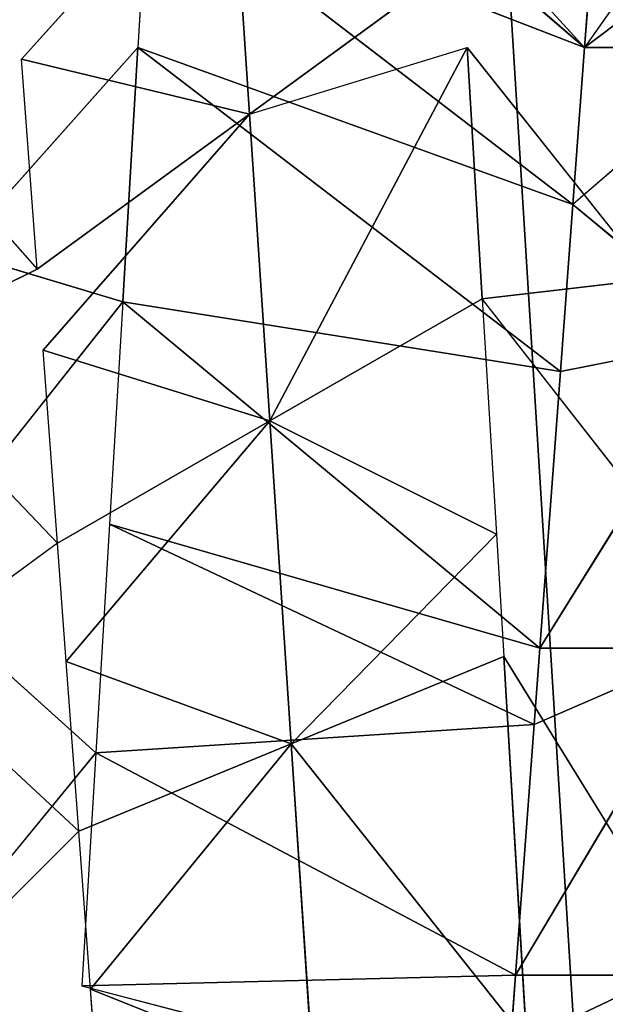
# Model space of a CAD drawing. Extents: x 143 to 263, y -61 to 82.
# Tile 651 of 656: x 249.191 to 249.493, y 72.517 to 73.024. Entities that reach past the tile are written whole.
import ezdxf

# ---------------------------------------------------------------- set-up
doc = ezdxf.new("R2010")
doc.units = 0
doc.header["$LTSCALE"] = 25.4
doc.layers.get('0').update_dxf_attribs({"color": 13, "linetype": 'CONTINUOUS'})

# ---------------------------------------------------------------- blocks, each defined once
blk = doc.blocks.new('ICE-BALL-8126_STL')
at = {"color": 41}
for p, q in [((9.08293, 45.71684, 93.65722), (9.22312, 45.61835, 93.56731)), ((9.22312, 45.70584, 93.56731), (9.22312, 45.61835, 93.56731)), ((9.22312, 45.70584, 93.56731), (9.30391, 45.61235, 93.52441)), ((9.37249, 45.69476, 93.49255), (9.30391, 45.61235, 93.52441)), ((9.37249, 45.69476, 93.49255), (9.53257, 45.59537, 93.43294)), ((9.39007, 45.60595, 93.48502), (9.37249, 45.69476, 93.49255)), ((9.37249, 45.69476, 93.49255), (9.53257, 45.59537, 93.43294)), ((9.57195, 45.59244, 93.42123), (9.53257, 45.68287, 93.43294)), ((9.53257, 45.68287, 93.43294), (9.701, 45.58286, 93.39051)), ((9.53257, 45.68287, 93.43294), (9.701, 45.58286, 93.39051)), ((9.53257, 45.68287, 93.43294), (9.53257, 45.59537, 93.43294)), ((9.69404, 45.6736, 96.85876), (9.53685, 45.5767, 96.82711)), ((9.69404, 45.6736, 96.85876), (9.73448, 45.58852, 96.86475)), ((9.701, 45.67036, 93.39051), (9.701, 45.58286, 93.39051)), ((9.4739, 45.66043, 96.8106), (9.35259, 45.56567, 96.7723)), ((9.34239, 45.65257, 96.76868), (9.22312, 45.55793, 96.72147)), ((9.34239, 45.65257, 96.76868), (9.35259, 45.56567, 96.7723)), ((9.34239, 45.65257, 96.76868), (9.35259, 45.56567, 96.7723)), ((9.14188, 45.62455, 93.61684), (9.22312, 45.61835, 93.56731)), ((9.22312, 45.61835, 93.56731), (8.98681, 45.40255, 93.26679)), ((9.22312, 45.61835, 93.56731), (8.98681, 45.40255, 93.26679)), ((9.03366, 45.39972, 93.23919), (9.22312, 45.61835, 93.56731)), ((9.03366, 45.39972, 93.23919), (9.22312, 45.61835, 93.56731)), ((9.13604, 45.3936, 93.18475), (9.22312, 45.61835, 93.56731)), ((9.13604, 45.3936, 93.18475), (9.22312, 45.61835, 93.56731)), ((9.22312, 45.61835, 93.56731), (9.30391, 45.61235, 93.52441)), ((9.13604, 45.3936, 93.18475), (9.30391, 45.61235, 93.52441)), ((9.13604, 45.3936, 93.18475), (9.30391, 45.61235, 93.52441)), ((9.22312, 45.38839, 93.14435), (9.30391, 45.61235, 93.52441)), ((9.22312, 45.38839, 93.14435), (9.30391, 45.61235, 93.52441)), ((9.30391, 45.61235, 93.52441), (9.39007, 45.60595, 93.48502)), ((9.22312, 45.38839, 93.14435), (9.39007, 45.60595, 93.48502)), ((9.22312, 45.38839, 93.14435), (9.39007, 45.60595, 93.48502)), ((9.35405, 45.38055, 93.09301), (9.39007, 45.60595, 93.48502)), ((9.35405, 45.38055, 93.09301), (9.39007, 45.60595, 93.48502)), ((9.39007, 45.60595, 93.48502), (9.53257, 45.59537, 93.43294)), ((9.39007, 45.60595, 93.48502), (9.53257, 45.59537, 93.43294)), ((9.35405, 45.38055, 93.09301), (9.53257, 45.59537, 93.43294)), ((9.35405, 45.38055, 93.09301), (9.53257, 45.59537, 93.43294)), ((9.46872, 45.37369, 93.05668), (9.53257, 45.59537, 93.43294)), ((9.46872, 45.37369, 93.05668), (9.53257, 45.59537, 93.43294)), ((9.53257, 45.59537, 93.43294), (9.57195, 45.59244, 93.42123)), ((9.46872, 45.37369, 93.05668), (9.57195, 45.59244, 93.42123)), ((9.46872, 45.37369, 93.05668), (9.57195, 45.59244, 93.42123)), ((9.57195, 45.59244, 93.42123), (9.701, 45.58286, 93.39051)), ((9.58643, 45.36665, 93.02728), (9.57195, 45.59244, 93.42123)), ((9.58643, 45.36665, 93.02728), (9.57195, 45.59244, 93.42123)), ((9.57195, 45.59244, 93.42123), (9.701, 45.58286, 93.39051)), ((9.53685, 45.5767, 96.82711), (9.73448, 45.58852, 96.86475)), ((9.53685, 45.5767, 96.82711), (9.73448, 45.58852, 96.86475)), ((9.58184, 45.46732, 96.64309), (9.73448, 45.58852, 96.86475)), ((9.58184, 45.46732, 96.64309), (9.73448, 45.58852, 96.86475)), ((9.58643, 45.36665, 93.02728), (9.701, 45.58286, 93.39051)), ((9.58643, 45.36665, 93.02728), (9.701, 45.58286, 93.39051)), ((9.701, 45.58286, 93.39051), (9.76357, 45.57821, 93.37969)), ((9.70655, 45.35946, 93.00512), (9.701, 45.58286, 93.39051)), ((9.70655, 45.35946, 93.00512), (9.701, 45.58286, 93.39051)), ((9.4739, 45.57293, 96.8106), (9.53685, 45.5767, 96.82711)), ((9.53685, 45.5767, 96.82711), (9.58184, 45.46732, 96.64309)), ((9.53685, 45.5767, 96.82711), (9.58184, 45.46732, 96.64309)), ((9.70655, 45.35946, 93.00512), (9.76357, 45.57821, 93.37969)), ((9.35259, 45.56567, 96.7723), (9.4739, 45.57293, 96.8106)), ((9.4739, 45.57293, 96.8106), (9.41548, 45.4563, 96.59361)), ((9.4739, 45.57293, 96.8106), (9.41548, 45.4563, 96.59361)), ((9.4739, 45.57293, 96.8106), (9.58184, 45.46732, 96.64309)), ((9.4739, 45.57293, 96.8106), (9.58184, 45.46732, 96.64309)), ((9.22312, 45.55793, 96.72147), (9.35259, 45.56567, 96.7723)), ((9.22312, 45.55793, 96.72147), (9.35259, 45.56567, 96.7723)), ((9.41548, 45.4563, 96.59361), (9.35259, 45.56567, 96.7723)), ((9.41548, 45.4563, 96.59361), (9.35259, 45.56567, 96.7723)), ((9.25741, 45.44582, 96.5292), (9.1775, 45.5552, 96.70096)), ((9.25741, 45.44582, 96.5292), (9.22312, 45.55793, 96.72147)), ((9.41548, 45.4563, 96.59361), (9.22312, 45.55793, 96.72147)), ((9.41548, 45.4563, 96.59361), (9.22312, 45.55793, 96.72147)), ((9.75433, 45.47875, 96.67625), (9.58184, 45.46732, 96.64309)), ((9.75433, 45.47875, 96.67625), (9.58184, 45.46732, 96.64309)), ((9.75433, 45.47875, 96.67625), (9.70819, 45.36399, 96.47668)), ((9.75433, 45.47875, 96.67625), (9.70819, 45.36399, 96.47668)), ((9.41548, 45.4563, 96.59361), (9.58184, 45.46732, 96.64309)), ((9.41548, 45.4563, 96.59361), (9.58184, 45.46732, 96.64309)), ((9.58184, 45.46732, 96.64309), (9.53947, 45.35146, 96.43501)), ((9.58184, 45.46732, 96.64309), (9.53947, 45.35146, 96.43501)), ((9.58184, 45.46732, 96.64309), (9.70819, 45.36399, 96.47668)), ((9.58184, 45.46732, 96.64309), (9.70819, 45.36399, 96.47668)), ((9.58184, 45.46732, 96.64309), (9.62684, 45.35795, 96.45907)), ((9.58184, 45.46732, 96.64309), (9.62684, 45.35795, 96.45907)), ((9.41548, 45.4563, 96.59361), (9.25741, 45.44582, 96.5292)), ((9.41548, 45.4563, 96.59361), (9.25741, 45.44582, 96.5292)), ((9.41548, 45.4563, 96.59361), (9.37899, 45.33954, 96.37608)), ((9.41548, 45.4563, 96.59361), (9.37899, 45.33954, 96.37608)), ((9.47838, 45.34692, 96.41491), (9.41548, 45.4563, 96.59361)), ((9.41548, 45.4563, 96.59361), (9.53947, 45.35146, 96.43501)), ((9.41548, 45.4563, 96.59361), (9.53947, 45.35146, 96.43501)), ((9.47838, 45.34692, 96.41491), (9.41548, 45.4563, 96.59361)), ((9.25741, 45.44582, 96.5292), (9.10939, 45.43601, 96.45158)), ((9.25741, 45.44582, 96.5292), (9.10939, 45.43601, 96.45158)), ((9.22913, 45.32841, 96.30191), (9.25741, 45.44582, 96.5292)), ((9.22913, 45.32841, 96.30191), (9.25741, 45.44582, 96.5292)), ((9.25741, 45.44582, 96.5292), (9.37899, 45.33954, 96.37608)), ((9.33732, 45.33645, 96.35743), (9.25741, 45.44582, 96.5292)), ((9.22913, 45.32841, 96.30191), (9.10939, 45.43601, 96.45158)), ((9.13604, 45.3936, 93.18475), (9.22312, 45.38839, 93.14435)), ((9.22312, 45.38839, 93.14435), (9.32838, 45.29459, 93.10222)), ((9.22312, 45.38839, 93.14435), (9.35405, 45.38055, 93.09301)), ((9.22312, 45.38839, 93.14435), (9.35405, 45.38055, 93.09301)), ((9.35405, 45.38055, 93.09301), (9.32838, 45.29459, 93.10222)), ((9.35405, 45.38055, 93.09301), (9.32838, 45.29459, 93.10222)), ((9.35405, 45.38055, 93.09301), (9.4739, 45.28588, 93.05522)), ((9.35405, 45.38055, 93.09301), (9.46872, 45.37369, 93.05668)), ((9.46872, 45.37369, 93.05668), (9.58643, 45.36665, 93.02728)), ((9.58643, 45.36665, 93.02728), (9.51153, 45.28363, 93.04508)), ((9.58643, 45.36665, 93.02728), (9.70182, 45.27225, 93.00584)), ((9.58643, 45.36665, 93.02728), (9.70655, 45.35946, 93.00512)), ((9.78077, 45.36938, 96.48866), (9.70819, 45.36399, 96.47668)), ((9.70819, 45.36399, 96.47668), (9.62684, 45.35795, 96.45907)), ((9.53947, 45.26396, 96.43501), (9.62684, 45.35795, 96.45907)), ((9.62684, 45.35795, 96.45907), (9.53947, 45.35146, 96.43501)), ((9.70819, 45.27649, 96.47668), (9.62684, 45.35795, 96.45907)), ((9.53947, 45.35146, 96.43501), (9.47838, 45.34692, 96.41491)), ((9.47838, 45.34692, 96.41491), (9.37899, 45.25204, 96.37608)), ((9.47838, 45.34692, 96.41491), (9.37899, 45.33954, 96.37608)), ((9.47838, 45.34692, 96.41491), (9.53947, 45.26396, 96.43501)), ((9.22913, 45.24091, 96.30191), (9.33732, 45.33645, 96.35743)), ((9.33732, 45.33645, 96.35743), (9.22913, 45.32841, 96.30191)), ((9.37899, 45.25204, 96.37608), (9.33732, 45.33645, 96.35743))]:
    blk.add_line(p, q, dxfattribs=at)
mesh = blk.add_polyface(dxfattribs=at)
corners = [(0, 44.9885, 114.9556), (23, 46.80443, 110.13866), (0, 46.80443, 110.13866), (23, 44.9885, 114.9556)]
mesh.append_faces([[corners[k] for k in face] for face in [(0, 1, 2), (1, 0, 3)]], dxfattribs={"vtx0": -1, "color": 41})
mesh = blk.add_polyface(dxfattribs=at)
corners = [(0, 46.80443, 79.72717), (23, 44.9885, 74.91022), (0, 44.9885, 74.91022), (23, 46.80443, 79.72717)]
mesh.append_faces([[corners[k] for k in face] for face in [(0, 1, 2), (1, 0, 3)]], dxfattribs={"vtx0": -1, "color": 41})
mesh = blk.add_polyface(dxfattribs=at)
corners = [(21.2, 46.31937, 84.91157), (0, 45.01358, 80.03829), (21.2, 45.01358, 80.03829), (0, 46.31937, 84.91157)]
mesh.append_faces([[corners[k] for k in face] for face in [(0, 1, 2), (1, 0, 3)]], dxfattribs={"vtx0": -1, "color": 41})
mesh = blk.add_polyface(dxfattribs=at)
corners = [(21.2, 45.01358, 109.82753), (0, 46.31937, 104.95425), (21.2, 46.31937, 104.95425), (0, 45.01358, 109.82753)]
mesh.append_faces([[corners[k] for k in face] for face in [(0, 1, 2), (1, 0, 3)]], dxfattribs={"vtx0": -1, "color": 41})
mesh = blk.add_polyface(dxfattribs=at)
corners = [(9.22312, 45.61835, 93.56731), (9.08293, 45.80434, 93.65722), (9.08293, 45.71684, 93.65722), (9.22312, 45.70584, 93.56731)]
mesh.append_faces([[corners[k] for k in face] for face in [(0, 1, 2), (1, 0, 3)]], dxfattribs={"vtx0": -1, "color": 41})
mesh = blk.add_polyface(dxfattribs=at)
corners = [(9.37249, 45.69476, 93.49255), (9.22312, 45.70584, 93.56731), (9.30391, 45.61235, 93.52441)]
mesh.append_faces([[corners[k] for k in face] for face in [(0, 1, 2)]], dxfattribs={"color": 41})
mesh = blk.add_polyface(dxfattribs=at)
corners = [(9.53257, 45.59537, 93.43294), (9.37249, 45.69476, 93.49255), (9.39007, 45.60595, 93.48502)]
mesh.append_faces([[corners[k] for k in face] for face in [(0, 1, 2)]], dxfattribs={"color": 41})
mesh = blk.add_polyface(dxfattribs=at)
corners = [(9.53257, 45.68287, 93.43294), (9.37249, 45.69476, 93.49255), (9.53257, 45.59537, 93.43294)]
mesh.append_faces([[corners[k] for k in face] for face in [(0, 1, 2)]], dxfattribs={"color": 41})
mesh = blk.add_polyface(dxfattribs=at)
corners = [(9.701, 45.58286, 93.39051), (9.53257, 45.68287, 93.43294), (9.57195, 45.59244, 93.42123)]
mesh.append_faces([[corners[k] for k in face] for face in [(0, 1, 2)]], dxfattribs={"color": 41})
mesh = blk.add_polyface(dxfattribs=at)
corners = [(9.701, 45.67036, 93.39051), (9.53257, 45.68287, 93.43294), (9.701, 45.58286, 93.39051)]
mesh.append_faces([[corners[k] for k in face] for face in [(0, 1, 2)]], dxfattribs={"color": 41})
mesh = blk.add_polyface(dxfattribs=at)
corners = [(9.73448, 45.58852, 96.86475), (9.53685, 45.5767, 96.82711), (9.69404, 45.6736, 96.85876)]
mesh.append_faces([[corners[k] for k in face] for face in [(0, 1, 2)]], dxfattribs={"color": 41})
mesh = blk.add_polyface(dxfattribs=at)
corners = [(9.87494, 45.65744, 93.36678), (9.701, 45.67036, 93.39051), (9.87494, 45.56994, 93.36678)]
mesh.append_faces([[corners[k] for k in face] for face in [(0, 1, 2)]], dxfattribs={"color": 41})
mesh = blk.add_polyface(dxfattribs=at)
corners = [(9.4739, 45.66043, 96.8106), (9.35259, 45.56567, 96.7723), (9.34239, 45.65257, 96.76868)]
mesh.append_faces([[corners[k] for k in face] for face in [(0, 1, 2)]], dxfattribs={"color": 41})
mesh = blk.add_polyface(dxfattribs=at)
corners = [(9.35259, 45.56567, 96.7723), (9.22312, 45.55793, 96.72147), (9.34239, 45.65257, 96.76868)]
mesh.append_faces([[corners[k] for k in face] for face in [(0, 1, 2)]], dxfattribs={"color": 41})
mesh = blk.add_polyface(dxfattribs=at)
corners = [(9.14188, 45.62455, 93.61684), (8.98681, 45.40255, 93.26679), (9.22312, 45.61835, 93.56731)]
mesh.append_faces([[corners[k] for k in face] for face in [(0, 1, 2)]], dxfattribs={"color": 41})
mesh = blk.add_polyface(dxfattribs=at)
corners = [(9.22312, 45.61835, 93.56731), (8.98681, 45.40255, 93.26679), (9.03366, 45.39972, 93.23919)]
mesh.append_faces([[corners[k] for k in face] for face in [(0, 1, 2)]], dxfattribs={"color": 41})
mesh = blk.add_polyface(dxfattribs=at)
corners = [(9.22312, 45.61835, 93.56731), (9.03366, 45.39972, 93.23919), (9.13604, 45.3936, 93.18475)]
mesh.append_faces([[corners[k] for k in face] for face in [(0, 1, 2)]], dxfattribs={"color": 41})
mesh = blk.add_polyface(dxfattribs=at)
corners = [(9.22312, 45.61835, 93.56731), (9.13604, 45.3936, 93.18475), (9.30391, 45.61235, 93.52441)]
mesh.append_faces([[corners[k] for k in face] for face in [(0, 1, 2)]], dxfattribs={"color": 41})
mesh = blk.add_polyface(dxfattribs=at)
corners = [(9.30391, 45.61235, 93.52441), (9.13604, 45.3936, 93.18475), (9.22312, 45.38839, 93.14435)]
mesh.append_faces([[corners[k] for k in face] for face in [(0, 1, 2)]], dxfattribs={"color": 41})
mesh = blk.add_polyface(dxfattribs=at)
corners = [(9.30391, 45.61235, 93.52441), (9.22312, 45.38839, 93.14435), (9.39007, 45.60595, 93.48502)]
mesh.append_faces([[corners[k] for k in face] for face in [(0, 1, 2)]], dxfattribs={"color": 41})
mesh = blk.add_polyface(dxfattribs=at)
corners = [(9.39007, 45.60595, 93.48502), (9.22312, 45.38839, 93.14435), (9.35405, 45.38055, 93.09301)]
mesh.append_faces([[corners[k] for k in face] for face in [(0, 1, 2)]], dxfattribs={"color": 41})
mesh = blk.add_polyface(dxfattribs=at)
corners = [(9.39007, 45.60595, 93.48502), (9.35405, 45.38055, 93.09301), (9.53257, 45.59537, 93.43294)]
mesh.append_faces([[corners[k] for k in face] for face in [(0, 1, 2)]], dxfattribs={"color": 41})
mesh = blk.add_polyface(dxfattribs=at)
corners = [(9.53257, 45.59537, 93.43294), (9.35405, 45.38055, 93.09301), (9.46872, 45.37369, 93.05668)]
mesh.append_faces([[corners[k] for k in face] for face in [(0, 1, 2)]], dxfattribs={"color": 41})
mesh = blk.add_polyface(dxfattribs=at)
corners = [(9.53257, 45.59537, 93.43294), (9.46872, 45.37369, 93.05668), (9.57195, 45.59244, 93.42123)]
mesh.append_faces([[corners[k] for k in face] for face in [(0, 1, 2)]], dxfattribs={"color": 41})
mesh = blk.add_polyface(dxfattribs=at)
corners = [(9.57195, 45.59244, 93.42123), (9.46872, 45.37369, 93.05668), (9.58643, 45.36665, 93.02728)]
mesh.append_faces([[corners[k] for k in face] for face in [(0, 1, 2)]], dxfattribs={"color": 41})
mesh = blk.add_polyface(dxfattribs=at)
corners = [(9.57195, 45.59244, 93.42123), (9.58643, 45.36665, 93.02728), (9.701, 45.58286, 93.39051)]
mesh.append_faces([[corners[k] for k in face] for face in [(0, 1, 2)]], dxfattribs={"color": 41})
mesh = blk.add_polyface(dxfattribs=at)
corners = [(9.73448, 45.58852, 96.86475), (9.58184, 45.46732, 96.64309), (9.53685, 45.5767, 96.82711)]
mesh.append_faces([[corners[k] for k in face] for face in [(0, 1, 2)]], dxfattribs={"color": 41})
mesh = blk.add_polyface(dxfattribs=at)
corners = [(9.73448, 45.58852, 96.86475), (9.75433, 45.47875, 96.67625), (9.58184, 45.46732, 96.64309)]
mesh.append_faces([[corners[k] for k in face] for face in [(0, 1, 2)]], dxfattribs={"color": 41})
mesh = blk.add_polyface(dxfattribs=at)
corners = [(9.701, 45.58286, 93.39051), (9.58643, 45.36665, 93.02728), (9.70655, 45.35946, 93.00512)]
mesh.append_faces([[corners[k] for k in face] for face in [(0, 1, 2)]], dxfattribs={"color": 41})
mesh = blk.add_polyface(dxfattribs=at)
corners = [(9.701, 45.58286, 93.39051), (9.70655, 45.35946, 93.00512), (9.76357, 45.57821, 93.37969)]
mesh.append_faces([[corners[k] for k in face] for face in [(0, 1, 2)]], dxfattribs={"color": 41})
mesh = blk.add_polyface(dxfattribs=at)
corners = [(9.53685, 45.5767, 96.82711), (9.58184, 45.46732, 96.64309), (9.4739, 45.57293, 96.8106)]
mesh.append_faces([[corners[k] for k in face] for face in [(0, 1, 2)]], dxfattribs={"color": 41})
mesh = blk.add_polyface(dxfattribs=at)
corners = [(9.4739, 45.57293, 96.8106), (9.41548, 45.4563, 96.59361), (9.35259, 45.56567, 96.7723)]
mesh.append_faces([[corners[k] for k in face] for face in [(0, 1, 2)]], dxfattribs={"color": 41})
mesh = blk.add_polyface(dxfattribs=at)
corners = [(9.4739, 45.57293, 96.8106), (9.58184, 45.46732, 96.64309), (9.41548, 45.4563, 96.59361)]
mesh.append_faces([[corners[k] for k in face] for face in [(0, 1, 2)]], dxfattribs={"color": 41})
mesh = blk.add_polyface(dxfattribs=at)
corners = [(9.35259, 45.56567, 96.7723), (9.41548, 45.4563, 96.59361), (9.22312, 45.55793, 96.72147)]
mesh.append_faces([[corners[k] for k in face] for face in [(0, 1, 2)]], dxfattribs={"color": 41})
mesh = blk.add_polyface(dxfattribs=at)
corners = [(9.1775, 45.5552, 96.70096), (9.25741, 45.44582, 96.5292), (9.10939, 45.43601, 96.45158)]
mesh.append_faces([[corners[k] for k in face] for face in [(0, 1, 2)]], dxfattribs={"color": 41})
mesh = blk.add_polyface(dxfattribs=at)
corners = [(9.22312, 45.55793, 96.72147), (9.41548, 45.4563, 96.59361), (9.25741, 45.44582, 96.5292)]
mesh.append_faces([[corners[k] for k in face] for face in [(0, 1, 2)]], dxfattribs={"color": 41})
mesh = blk.add_polyface(dxfattribs=at)
corners = [(9.75433, 45.47875, 96.67625), (9.70819, 45.36399, 96.47668), (9.58184, 45.46732, 96.64309)]
mesh.append_faces([[corners[k] for k in face] for face in [(0, 1, 2)]], dxfattribs={"color": 41})
mesh = blk.add_polyface(dxfattribs=at)
corners = [(9.75433, 45.47875, 96.67625), (9.78077, 45.36938, 96.48866), (9.70819, 45.36399, 96.47668)]
mesh.append_faces([[corners[k] for k in face] for face in [(0, 1, 2)]], dxfattribs={"color": 41})
mesh = blk.add_polyface(dxfattribs=at)
corners = [(9.58184, 45.46732, 96.64309), (9.53947, 45.35146, 96.43501), (9.41548, 45.4563, 96.59361)]
mesh.append_faces([[corners[k] for k in face] for face in [(0, 1, 2)]], dxfattribs={"color": 41})
mesh = blk.add_polyface(dxfattribs=at)
corners = [(9.58184, 45.46732, 96.64309), (9.62684, 45.35795, 96.45907), (9.53947, 45.35146, 96.43501)]
mesh.append_faces([[corners[k] for k in face] for face in [(0, 1, 2)]], dxfattribs={"color": 41})
mesh = blk.add_polyface(dxfattribs=at)
corners = [(9.58184, 45.46732, 96.64309), (9.70819, 45.36399, 96.47668), (9.62684, 45.35795, 96.45907)]
mesh.append_faces([[corners[k] for k in face] for face in [(0, 1, 2)]], dxfattribs={"color": 41})
mesh = blk.add_polyface(dxfattribs=at)
corners = [(9.41548, 45.4563, 96.59361), (9.37899, 45.33954, 96.37608), (9.25741, 45.44582, 96.5292)]
mesh.append_faces([[corners[k] for k in face] for face in [(0, 1, 2)]], dxfattribs={"color": 41})
mesh = blk.add_polyface(dxfattribs=at)
corners = [(9.41548, 45.4563, 96.59361), (9.47838, 45.34692, 96.41491), (9.37899, 45.33954, 96.37608)]
mesh.append_faces([[corners[k] for k in face] for face in [(0, 1, 2)]], dxfattribs={"color": 41})
mesh = blk.add_polyface(dxfattribs=at)
corners = [(9.41548, 45.4563, 96.59361), (9.53947, 45.35146, 96.43501), (9.47838, 45.34692, 96.41491)]
mesh.append_faces([[corners[k] for k in face] for face in [(0, 1, 2)]], dxfattribs={"color": 41})
mesh = blk.add_polyface(dxfattribs=at)
corners = [(9.25741, 45.44582, 96.5292), (9.22913, 45.32841, 96.30191), (9.10939, 45.43601, 96.45158)]
mesh.append_faces([[corners[k] for k in face] for face in [(0, 1, 2)]], dxfattribs={"color": 41})
mesh = blk.add_polyface(dxfattribs=at)
corners = [(9.25741, 45.44582, 96.5292), (9.33732, 45.33645, 96.35743), (9.22913, 45.32841, 96.30191)]
mesh.append_faces([[corners[k] for k in face] for face in [(0, 1, 2)]], dxfattribs={"color": 41})
mesh = blk.add_polyface(dxfattribs=at)
corners = [(9.35405, 45.38055, 93.09301), (9.22312, 45.38839, 93.14435), (9.32838, 45.29459, 93.10222)]
mesh.append_faces([[corners[k] for k in face] for face in [(0, 1, 2)]], dxfattribs={"color": 41})
mesh = blk.add_polyface(dxfattribs=at)
corners = [(9.4739, 45.28588, 93.05522), (9.35405, 45.38055, 93.09301), (9.32838, 45.29459, 93.10222)]
mesh.append_faces([[corners[k] for k in face] for face in [(0, 1, 2)]], dxfattribs={"color": 41})
mesh = blk.add_polyface(dxfattribs=at)
corners = [(9.88229, 45.37691, 96.49961), (9.70819, 45.18899, 96.47668), (9.70819, 45.27649, 96.47668), (9.88229, 45.28942, 96.49961)]
mesh.append_faces([[corners[k] for k in face] for face in [(0, 1, 2), (1, 0, 3)]], dxfattribs={"vtx0": -1, "color": 41})
mesh = blk.add_polyface(dxfattribs=at)
corners = [(9.70182, 45.27225, 93.00584), (9.58643, 45.36665, 93.02728), (9.51153, 45.28363, 93.04508)]
mesh.append_faces([[corners[k] for k in face] for face in [(0, 1, 2)]], dxfattribs={"color": 41})
mesh = blk.add_polyface(dxfattribs=at)
corners = [(9.70819, 45.27649, 96.47668), (9.53947, 45.26396, 96.43501), (9.62684, 45.35795, 96.45907)]
mesh.append_faces([[corners[k] for k in face] for face in [(0, 1, 2)]], dxfattribs={"color": 41})
mesh = blk.add_polyface(dxfattribs=at)
corners = [(9.53947, 45.26396, 96.43501), (9.37899, 45.25204, 96.37608), (9.47838, 45.34692, 96.41491)]
mesh.append_faces([[corners[k] for k in face] for face in [(0, 1, 2)]], dxfattribs={"color": 41})
mesh = blk.add_polyface(dxfattribs=at)
corners = [(9.37899, 45.25204, 96.37608), (9.22913, 45.24091, 96.30191), (9.33732, 45.33645, 96.35743)]
mesh.append_faces([[corners[k] for k in face] for face in [(0, 1, 2)]], dxfattribs={"color": 41})

msp = doc.modelspace()

# ---------------------------------------------------------------- block references
at = {"color": 0, "rotation": 270}
msp.add_blockref('ICE-BALL-8126_STL', (203.86356, 82.23263), dxfattribs=at)

doc.saveas('drawing.dxf')
